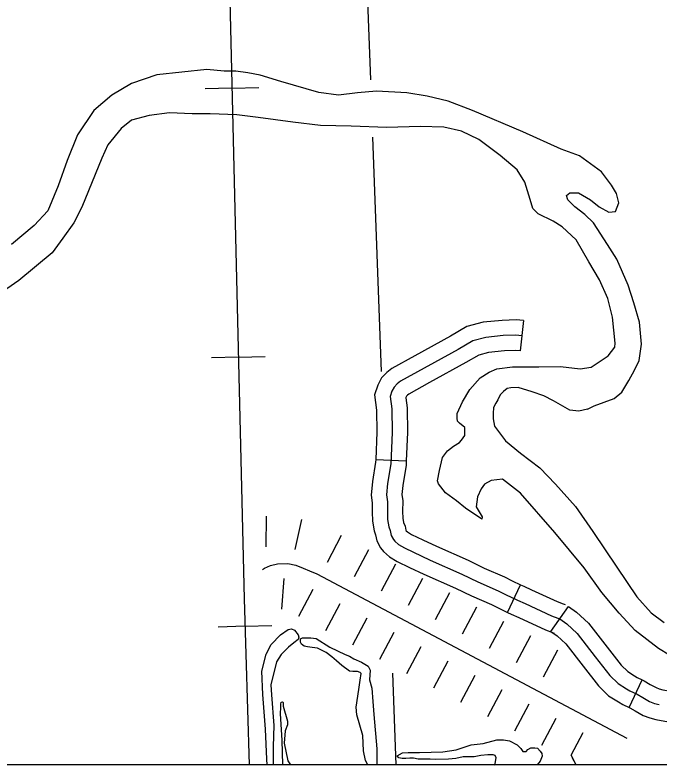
# Model space of a CAD drawing. Extents: x 1164457 to 1439835, y 1590918 to 1773502.
# Drawn here: x 1297360 to 1300519, y 1614471 to 1618149 of the extents above; entities that cross this region are included whole.
import ezdxf

# ---------------------------------------------------------------- set-up
doc = ezdxf.new("R2010")
doc.units = 0
for name, color, linetype in [('Level 29', 7, 'Continuous'), ('Level 32', 7, 'Continuous'), ('Level 35', 7, 'Continuous'), ('Level 4', 7, 'Continuous'), ('Level 40', 7, 'Continuous'), ('Level 45', 7, 'Continuous'), ('R_Draft', 7, 'Continuous')]:
    doc.layers.add(name, color=color, linetype=linetype)

msp = doc.modelspace()

# ---------------------------------------------------------------- linework, layer by layer
at = {"layer": 'Level 29'}
for p, q in [((1298591.4, 1615540.8), (1298593.1, 1615690.8)), ((1298734.4, 1615528), (1298767.3, 1615674.3)), ((1298891.8, 1615465.1), (1298962, 1615597.6)), ((1299024.4, 1615394.9), (1299094.6, 1615527.4)), ((1299024.4, 1615394.9), (1299094.6, 1615527.4)), ((1299156.9, 1615324.7), (1299227.1, 1615457.3)), ((1298668, 1615235.6), (1298679.6, 1615385.2)), ((1299289.5, 1615254.5), (1299359.7, 1615387.1)), ((1298751.4, 1615200), (1298821.6, 1615332.5)), ((1299422.1, 1615184.3), (1299492.3, 1615316.9)), ((1299422.1, 1615184.3), (1299492.3, 1615316.9)), ((1298884, 1615129.8), (1298954.2, 1615262.3)), ((1298884, 1615129.8), (1298954.2, 1615262.3)), ((1299554.6, 1615114.1), (1299624.8, 1615246.7)), ((1299016.5, 1615059.6), (1299086.7, 1615192.1)), ((1299687.2, 1615043.9), (1299757.4, 1615176.5)), ((1299149.1, 1614989.4), (1299219.3, 1615121.9)), ((1299819.7, 1614973.7), (1299889.9, 1615106.3)), ((1299819.7, 1614973.7), (1299889.9, 1615106.3)), ((1299281.7, 1614919.2), (1299351.9, 1615051.7)), ((1299281.7, 1614919.2), (1299351.9, 1615051.7)), ((1299952.3, 1614903.5), (1300022.5, 1615036.1)), ((1299414.2, 1614849), (1299484.4, 1614981.5)), ((1299546.8, 1614778.8), (1299617, 1614911.3)), ((1299679.3, 1614708.6), (1299749.5, 1614841.1)), ((1299679.3, 1614708.6), (1299749.5, 1614841.1)), ((1299811.9, 1614638.4), (1299882.1, 1614770.9)), ((1299944.5, 1614568.2), (1300014.7, 1614700.7)), ((1300088, 1614518.8), (1300147.2, 1614630.5)), ((1300111.7, 1614470.8), (1300088, 1614518.8)), ((1300111.7, 1614470.8), (1300095, 1614504.8))]:
    msp.add_line(p, q, dxfattribs=at)
msp.add_lwpolyline([(1298573.7, 1615430.3), (1298583, 1615435.9), (1298613.6, 1615448.9), (1298647.4, 1615456.9), (1298697.4, 1615459.5), (1298736.7, 1615450.6), (1298773.2, 1615436.7), (1298804.6, 1615422.6), (1298840.1, 1615407.6), (1300360.4, 1614602.5)], dxfattribs=at)
at = {"layer": 'Level 32'}
for p, q in [((1299988.9, 1615125.8), (1300075.1, 1615248.6)), ((1300371.7, 1614753.1), (1300435.5, 1614888.8))]:
    msp.add_line(p, q, dxfattribs=at)
for points in [[(1300075.1, 1615248.6), (1300114.4, 1615221.1), (1300172.9, 1615165.8), (1300264.5, 1615048), (1300333.1, 1614960), (1300365.3, 1614928.9), (1300398.3, 1614907.7), (1300410.9, 1614900.4), (1300435.5, 1614888.8)], [(1300032, 1615187.2), (1300066.8, 1615162.8), (1300117.2, 1615115.2), (1300205.3, 1615001.9), (1300277.2, 1614909.7), (1300318.5, 1614869.8), (1300359.2, 1614843.7), (1300376, 1614834), (1300411.1, 1614817.4), (1300438.6, 1614801.2), (1300472.4, 1614782.5), (1300496.7, 1614773.2), (1300520.2, 1614766.9)], [(1299988.9, 1615125.8), (1300019.3, 1615104.5), (1300061.5, 1615064.6), (1300146.1, 1614955.8), (1300221.3, 1614859.5), (1300271.7, 1614810.7), (1300320, 1614779.8), (1300341, 1614767.5), (1300371.7, 1614753.1)], [(1300435.5, 1614888.8), (1300446.2, 1614883.8), (1300475.9, 1614866.3), (1300504.1, 1614850.7), (1300519.9, 1614844.6), (1300537, 1614840), (1300575, 1614832.8), (1300629.1, 1614836.6), (1300679.1, 1614829.4), (1300715.5, 1614828.7), (1300761.3, 1614827.9), (1300804.2, 1614832.8), (1300830.6, 1614836.6), (1300861.1, 1614848.1), (1300880.5, 1614857)], [(1300371.7, 1614753.1), (1300376, 1614751), (1300401.4, 1614736), (1300440.7, 1614714.3), (1300473.5, 1614701.8), (1300503.5, 1614693.7), (1300566.1, 1614681.9), (1300623.6, 1614685.8), (1300667, 1614679.6), (1300712.7, 1614678.8), (1300768.4, 1614677.7), (1300823.4, 1614684), (1300868.2, 1614690.5), (1300918.8, 1614709.6), (1300943.1, 1614720.7)]]:
    msp.add_lwpolyline(points, dxfattribs=at)
at = {"layer": 'Level 35'}
for points in [[(1300430.4, 1616522.7), (1300432.6, 1616534.2), (1300422.8, 1616643.3), (1300394.9, 1616736.8), (1300367.2, 1616824.3), (1300311.3, 1616952.1), (1300266.1, 1617023), (1300196.8, 1617130.4), (1300155.5, 1617171.3), (1300106.3, 1617208.9), (1300071.2, 1617242), (1300064.5, 1617263.9), (1300081.2, 1617277.5), (1300123.2, 1617276.7), (1300183.3, 1617242.4), (1300224.4, 1617208.5), (1300272.3, 1617181.9), (1300305.2, 1617185.9), (1300320.9, 1617228.5), (1300309.5, 1617273.4), (1300285.3, 1617314.8), (1300236.2, 1617379.6), (1300128.7, 1617458.6), (1300038.6, 1617491), (1299850.8, 1617576.7), (1299604.3, 1617680.6), (1299483.8, 1617726.1), (1299382, 1617750.1), (1299282.3, 1617767.2), (1299132.9, 1617774.7), (1299039, 1617766.8), (1298946.3, 1617755.9), (1298850.8, 1617768.1), (1298662.9, 1617822.6), (1298562.8, 1617853.6), (1298502.4, 1617865.9), (1298443.1, 1617874.1), (1298386, 1617873.4), (1298300.7, 1617881.8), (1298055.1, 1617856.2), (1297931.3, 1617813.3), (1297834.9, 1617756.1), (1297746.1, 1617680.1), (1297665.6, 1617561.2), (1297615.4, 1617436.1), (1297572.1, 1617310.3), (1297520.8, 1617188.2), (1297452.9, 1617116.9), (1297342.6, 1617023.2)], [(1299999.3, 1617138.6), (1299926.1, 1617173.3), (1299899.3, 1617199.6), (1299886.9, 1617244.4), (1299861.3, 1617329), (1299822.5, 1617389), (1299739.2, 1617459.8), (1299634.7, 1617538.9), (1299550.4, 1617578.5), (1299462.6, 1617599), (1299347.4, 1617601.5), (1299184.4, 1617596.5), (1299008, 1617603.2), (1298857.7, 1617606.6), (1298722, 1617622.5), (1298552.1, 1617646.5), (1298448.6, 1617659.4), (1298317.3, 1617663.4), (1298229.2, 1617663.7), (1298116.9, 1617669.3), (1298017.2, 1617656.3), (1297930.8, 1617632.5), (1297880.9, 1617592.8), (1297815.3, 1617512.5), (1297786.2, 1617447.4), (1297687.4, 1617206.4), (1297647.7, 1617128.9), (1297594.9, 1617054), (1297542, 1616983.1), (1297378.9, 1616847.5), (1297280.9, 1616779.3)], [(1300302.5, 1616520.2), (1300303.8, 1616539.3), (1300290.5, 1616667.6), (1300267.9, 1616758.1), (1300226.7, 1616849.9), (1300174.8, 1616937.7), (1300112.3, 1617045.5), (1300043.2, 1617110.6), (1299999.3, 1617138.6)], [(1300167.8, 1616215.7), (1300200.5, 1616231.5), (1300298.6, 1616267.7), (1300335.8, 1616299.7), (1300370.4, 1616355.6), (1300398.4, 1616407.6), (1300420.7, 1616454.2), (1300430.4, 1616522.7)], [(1300268.8, 1616476.9), (1300302.5, 1616520.2)], [(1299750.5, 1615872.4), (1299696.2, 1615866.4), (1299662.2, 1615848.3), (1299647, 1615824.4), (1299627.6, 1615785.6), (1299621.3, 1615737.2), (1299651, 1615687.2), (1299649.2, 1615675.9), (1299569.5, 1615729.9), (1299525.8, 1615767), (1299471.6, 1615804.8), (1299436.4, 1615849.9), (1299432.5, 1615863.6), (1299441.5, 1615914.9), (1299456.9, 1615978.7), (1299481.6, 1616011.7), (1299511.4, 1616034.5), (1299539.9, 1616053.1), (1299550.2, 1616063.4), (1299566, 1616087.1), (1299566, 1616126.1), (1299539.4, 1616147.8), (1299530.1, 1616156.5), (1299528.7, 1616172.3), (1299528.7, 1616193.8), (1299555.4, 1616251.7), (1299591.3, 1616312.4), (1299641.8, 1616369), (1299685.8, 1616397.9), (1299723.6, 1616413.5), (1299800.6, 1616423.3), (1299929, 1616423.3), (1300034.7, 1616424.6), (1300131.4, 1616413.2), (1300185.8, 1616422.1), (1300268.8, 1616476.9)], [(1300167.8, 1616215.7), (1300124.7, 1616205.7), (1300081.5, 1616210.3), (1300047.4, 1616230), (1300000.4, 1616257.4), (1299954, 1616281.8), (1299895.9, 1616301.6), (1299828.2, 1616321.8), (1299792.6, 1616320.9), (1299773.9, 1616316.5), (1299756.5, 1616301.8), (1299739, 1616286.1), (1299727.8, 1616261.7), (1299718.7, 1616244.9), (1299706.1, 1616223.5), (1299704.9, 1616194.1), (1299704.9, 1616168), (1299712.4, 1616132.5), (1299766.5, 1616060.3), (1299838.6, 1616000.6), (1299933.8, 1615928.5), (1300011.5, 1615848), (1300108.4, 1615738.8), (1300194, 1615616.4), (1300311.3, 1615441.1), (1300410.5, 1615294.8), (1300479.6, 1615217), (1300543.7, 1615170.1)], [(1301252.2, 1615119.6), (1301206.4, 1615119.6), (1301141.8, 1615131.2), (1301080.6, 1615138), (1301038.6, 1615142.1), (1300995, 1615145.1), (1300941.5, 1615134.7), (1300891.9, 1615097.9), (1300848.2, 1615054.2), (1300760.4, 1615004.9), (1300703.4, 1614994.4), (1300644.1, 1614992), (1300570.3, 1615009.6), (1300516.7, 1615041.7), (1300401.4, 1615130.4), (1300324, 1615215.5), (1300238.2, 1615316.4), (1300152, 1615437.3), (1300008.5, 1615611.6), (1299839.7, 1615803.5), (1299750.5, 1615872.4)], [(1298574.6, 1614816.5), (1298570.3, 1614931.4), (1298591.6, 1615013.9), (1298615.5, 1615062.2), (1298661.6, 1615109.5), (1298699.8, 1615135.3), (1298715.6, 1615138.7), (1298731.3, 1615132), (1298749.3, 1615109.5), (1298751.5, 1615098.2), (1298748.2, 1615085.8), (1298727.9, 1615070.1), (1298701, 1615048.7), (1298665.2, 1615011.9), (1298642.7, 1614976), (1298615.2, 1614863.8)], [(1299066.6, 1614615.2), (1299035.9, 1614716.9), (1299033.7, 1614754), (1299046.1, 1614841.4), (1299052.8, 1614887.5), (1299058.4, 1614919), (1299052, 1614924.9), (1299040.4, 1614929.1), (1299016.8, 1614929.1), (1299001.1, 1614931.3), (1298962.9, 1614958.3), (1298935.9, 1614981.9), (1298913.4, 1615001), (1298885.3, 1615022.4), (1298843.7, 1615043.8), (1298817.8, 1615047.2), (1298794.2, 1615050.5), (1298778.5, 1615053.9), (1298765, 1615062.9), (1298759.4, 1615073), (1298759.4, 1615078.6), (1298759.4, 1615088.8), (1298769.5, 1615094.4), (1298777.4, 1615094.4), (1298789.7, 1615094.4), (1298811.1, 1615094.4), (1298836.9, 1615091), (1298903.3, 1615049.4), (1298978.6, 1615013.4), (1299000, 1615004.4), (1299022.4, 1614992.1), (1299059.5, 1614975.2), (1299092.1, 1614956.1), (1299101.1, 1614935.8), (1299097.8, 1614889.1)], [(1298615.2, 1614863.8), (1298617.6, 1614814.8), (1298628.9, 1614664.1), (1298625.5, 1614561.8), (1298626.6, 1614470.8)], [(1299097.8, 1614889.1), (1299109.2, 1614848.2), (1299114.8, 1614781.9), (1299120.4, 1614718.9), (1299135.1, 1614549.7), (1299135.1, 1614470.8)], [(1298596.4, 1614470.8), (1298595.5, 1614498.6), (1298588.8, 1614647), (1298574.6, 1614816.5)], [(1298673.8, 1614470.8), (1298670, 1614592.4), (1298662.1, 1614721.7), (1298663.2, 1614754.3), (1298664.3, 1614768.9), (1298665.5, 1614779), (1298671.1, 1614781.3), (1298674.5, 1614777.9), (1298674.5, 1614759.9), (1298696.9, 1614685.7), (1298696.9, 1614667.7), (1298684.6, 1614638.4), (1298680.1, 1614577.7), (1298698.1, 1614491.1), (1298710.4, 1614470.9), (1298710.4, 1614470.8)], [(1299089.6, 1614470.8), (1299078.8, 1614492.3), (1299069.9, 1614539.6), (1299066.6, 1614615.2)], [(1299678.5, 1614520.1), (1299644, 1614516.8), (1299611.4, 1614510.1), (1299592.3, 1614510.1), (1299557.4, 1614510.1), (1299521.5, 1614503.4), (1299486.6, 1614500), (1299422.7, 1614497.7), (1299395.8, 1614498.9), (1299337.3, 1614500), (1299314.8, 1614504.5), (1299295.7, 1614504.5), (1299276.6, 1614503.4), (1299258.6, 1614503.4), (1299241.7, 1614506.7), (1299233.9, 1614515.7), (1299259.7, 1614530.3), (1299289, 1614531.5), (1299344, 1614532.6), (1299458.7, 1614536), (1299523.9, 1614545), (1299597, 1614569.7), (1299655.5, 1614576.5), (1299723.7, 1614593.5)], [(1299723.7, 1614593.5), (1299755.4, 1614593.5), (1299785.8, 1614589), (1299822.9, 1614569.9), (1299840.9, 1614551.9), (1299851, 1614537.3), (1299867.8, 1614537.3), (1299874.6, 1614546.3), (1299890.3, 1614555.3), (1299909.4, 1614555.3), (1299922.9, 1614553.1), (1299935.3, 1614538.4), (1299944.3, 1614527.2), (1299945.4, 1614513.7), (1299935.3, 1614490.1), (1299921.8, 1614472.1), (1299919.9, 1614470.8)], [(1299708.5, 1614470.8), (1299714.8, 1614476.2), (1299717, 1614488.6), (1299719.2, 1614505.5), (1299714.6, 1614516.8), (1299705.8, 1614520.1), (1299678.5, 1614520.1)]]:
    msp.add_lwpolyline(points, dxfattribs=at)
at = {"layer": 'Level 4'}
for points in [[(1299056.4, 1619077.2), (1299058.2, 1619028.4), (1299102.8, 1617830.8)], [(1299113.2, 1617550.1), (1299156, 1616401.1)], [(1299211, 1614920.8), (1299227.8, 1614470.8)]]:
    msp.add_lwpolyline(points, dxfattribs=at)
at = {"layer": 'Level 40'}
for p, q in [((1298423.7, 1617790.6), (1298291.7, 1617787.5)), ((1298423.7, 1617790.6), (1298555.6, 1617793.8)), ((1298455.3, 1616471), (1298323.3, 1616467.9)), ((1298455.3, 1616471), (1298587.2, 1616474.2)), ((1298487.7, 1615151.4), (1298355.8, 1615147.4)), ((1298487.7, 1615151.4), (1298619.7, 1615155.4))]:
    msp.add_line(p, q, dxfattribs=at)
msp.add_lwpolyline([(1298293.3, 1621748.4), (1298388.8, 1619245.6), (1298483.7, 1615285.7), (1298508.4, 1614470.8)], dxfattribs=at)
msp.add_lwpolyline([(1298293.3, 1621748.4), (1298388.8, 1619245.6), (1298483.7, 1615285.7), (1298508.4, 1614470.8)], dxfattribs=at)
at = {"layer": 'Level 45'}
for p, q in [((1299853.7, 1616650.6), (1299837.8, 1616501.4)), ((1299128.9, 1615968.9), (1299278.7, 1615962.1)), ((1299774.9, 1615219.4), (1299839.1, 1615355))]:
    msp.add_line(p, q, dxfattribs=at)
for points in [[(1299853.7, 1616650.6), (1299818.7, 1616654.3), (1299749.5, 1616651.2), (1299656.3, 1616642), (1299576.2, 1616621.1), (1299496.7, 1616574.3), (1299320.9, 1616477.3)], [(1299845.7, 1616576), (1299816.4, 1616579.1), (1299754.9, 1616576.3), (1299669.5, 1616567.9), (1299605.2, 1616551.2), (1299533.9, 1616509.2), (1299249.9, 1616352.4), (1299234.5, 1616339.8), (1299219.1, 1616324.5), (1299207.9, 1616303.5), (1299199.5, 1616278.3), (1299207.9, 1616216.7), (1299210, 1616101.9), (1299203, 1615948), (1299187.6, 1615851.4), (1299182.1, 1615796), (1299186.7, 1615761.3), (1299186.2, 1615712.9), (1299187.3, 1615674.3), (1299193.6, 1615639.3), (1299200.6, 1615621.1), (1299205.5, 1615595.9), (1299216, 1615577), (1299222.3, 1615568.6), (1299240.4, 1615552.5), (1299270.2, 1615535.2), (1299396.1, 1615475), (1299551.3, 1615406.4), (1299629.7, 1615368.7), (1299729.7, 1615325), (1299765.3, 1615307), (1299824.1, 1615279.1), (1299861.9, 1615262.3), (1299990.6, 1615202.7), (1300022.7, 1615190.8), (1300032, 1615187.2)], [(1299837.8, 1616501.4), (1299814.1, 1616504), (1299760.2, 1616501.5), (1299682.8, 1616493.9), (1299634.2, 1616481.2), (1299571, 1616444), (1299393.4, 1616346)], [(1299320.9, 1616477.3), (1299207.7, 1616414.8), (1299184.1, 1616395.5), (1299158.2, 1616369.6), (1299138.8, 1616333.2), (1299122.9, 1616285.4), (1299133, 1616210.9), (1299135, 1616102.9), (1299128.9, 1615968.9)], [(1299393.4, 1616346), (1299292.1, 1616290.1), (1299284.9, 1616284.2), (1299280, 1616279.3), (1299277.1, 1616273.8), (1299276.2, 1616271.1), (1299282.8, 1616222.5), (1299285, 1616100.9), (1299278.7, 1615962.1)], [(1299128.9, 1615968.9), (1299128.3, 1615955.6), (1299113.2, 1615861.1), (1299106.6, 1615794.8), (1299111.6, 1615756.7), (1299111.2, 1615712.2), (1299112.5, 1615666.6), (1299121, 1615619), (1299128.2, 1615600.3), (1299134.1, 1615569.9), (1299152.9, 1615536.1), (1299166.8, 1615517.5), (1299196.3, 1615491.5), (1299235, 1615468.8), (1299295.1, 1615440.1)], [(1299278.7, 1615962.1), (1299277.8, 1615940.4), (1299262, 1615841.8), (1299257.6, 1615797.2), (1299261.7, 1615765.9), (1299261.2, 1615713.6), (1299262.1, 1615682), (1299266.1, 1615659.6), (1299272.9, 1615641.9), (1299276.8, 1615621.9), (1299278.4, 1615619.1), (1299284.6, 1615613.6), (1299305.3, 1615601.5), (1299359.8, 1615575.5)], [(1299359.8, 1615575.5), (1299427.4, 1615543.2), (1299582.8, 1615474.5), (1299661, 1615436.8), (1299761.6, 1615392.9), (1299798.2, 1615374.4), (1299839.1, 1615355)], [(1299295.1, 1615440.1), (1299364.7, 1615406.9), (1299519.9, 1615338.3), (1299598.4, 1615300.5), (1299697.7, 1615257.1), (1299732.3, 1615239.6), (1299774.9, 1615219.4)], [(1299839.1, 1615355), (1299855.4, 1615347.3), (1299892.9, 1615330.6), (1300019.4, 1615272), (1300049.2, 1615261), (1300058.9, 1615257.2)], [(1299774.9, 1615219.4), (1299792.8, 1615211), (1299830.8, 1615194), (1299961.8, 1615133.4), (1299996.3, 1615120.6), (1300005, 1615117.2)]]:
    msp.add_lwpolyline(points, dxfattribs=at)
at = {"layer": 'R_Draft'}
msp.add_lwpolyline([(1246398.1, 1678582), (1349820.2, 1678582), (1349820.2, 1614470.8), (1246398.1, 1614470.8)], close=True, dxfattribs=at)

doc.saveas('drawing.dxf')
